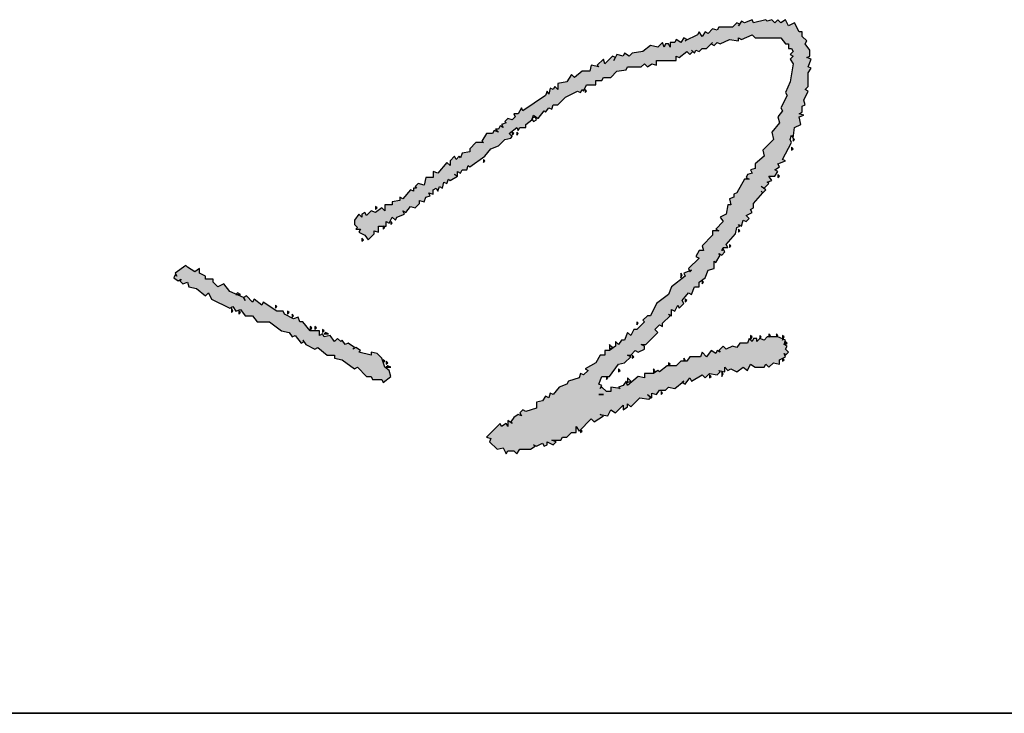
# Model space of a CAD drawing. Extents: x 797781 to 1255204, y 21234 to 1024248.
# Tile 792 of 1056: x 1186839 to 1187024, y 508814 to 508944. Entities that reach past the tile are written whole.
import ezdxf

# ---------------------------------------------------------------- set-up
doc = ezdxf.new("R2010")
doc.units = 0
doc.header["$LTSCALE"] = 1000
doc.header["$MEASUREMENT"] = 0
doc.layers.add('230303生产综合楼-平面图_t8$0$图框', color=4, linetype='Continuous', lineweight=35)
doc.layers.add('PUB_TEXT', color=7, linetype='Continuous')

# ---------------------------------------------------------------- blocks, each defined once
blk = doc.blocks.new('A$C59021D72')
at = {"linetype": 'Continuous'}
for points in [[(1010.29, 231.76), (1012.57, 234.61), (1015.42, 235.75), (1017.71, 238.03), (1019.99, 238.6), (1020.56, 239.17), (1019.42, 240.31), (1022.27, 242.59), (1022.84, 241.45), (1023.41, 242.59), (1025.69, 242.59), (1025.69, 243.74), (1027.97, 245.45), (1028.08, 245.79), (1027.97, 246.02), (1028.2, 246.13), (1028.54, 247.16), (1030.25, 246.02), (1032.53, 248.87), (1033.1, 248.3), (1034.24, 250.01), (1035.38, 249.44), (1035.95, 251.15), (1037.66, 251.15), (1040.51, 254), (1045.08, 256.28), (1046.22, 255.71), (1046.79, 256.85), (1047.36, 256.28), (1048.5, 258.56), (1051.92, 258.56), (1051.92, 260.27), (1054.2, 260.27), (1054.77, 261.41), (1057.62, 261.41), (1059.9, 263.69), (1063.32, 264.26), (1063.89, 265.4), (1069.03, 265.4), (1070.17, 266.54), (1071.31, 265.4), (1073.02, 266.54), (1074.73, 265.97), (1074.73, 267.69), (1082.14, 267.69), (1082.14, 269.4), (1083.28, 268.83), (1086.13, 271.11), (1087.27, 269.97), (1088.42, 271.11), (1088.99, 270.54), (1089.56, 271.68), (1090.7, 271.11), (1091.84, 272.25), (1093.55, 272.25), (1095.26, 273.96), (1096.4, 273.39), (1097.54, 274.53), (1098.68, 273.96), (1102.1, 275.67), (1105.52, 275.1), (1105.52, 276.24), (1106.66, 275.67), (1110.65, 277.38), (1111.79, 276.24), (1121.49, 276.24), (1123.2, 273.96), (1124.34, 273.96), (1124.34, 272.25), (1125.48, 272.25), (1126.05, 271.11), (1124.91, 269.97), (1126.05, 269.4), (1124.91, 268.26), (1126.05, 266.54), (1124.91, 259.7), (1123.2, 255.71), (1123.77, 254.57), (1121.49, 250.01), (1122.06, 248.87), (1120.35, 246.59), (1120.92, 244.31), (1118.07, 240.88), (1118.64, 238.03), (1114.65, 234.04), (1115.22, 231.76), (1111.79, 228.91), (1111.79, 227.2), (1110.08, 226.63), (1110.65, 225.49), (1108.94, 224.92), (1108.37, 223.78), (1109.51, 223.21), (1107.8, 223.21), (1104.95, 218.07), (1103.81, 217.5), (1103.81, 216.36), (1102.1, 215.79), (1102.67, 213.51), (1101.53, 213.51), (1100.96, 210.09), (1098.68, 208.95), (1099.82, 207.24), (1096.97, 204.39), (1098.11, 203.82), (1095.83, 203.82), (1095.83, 202.11), (1091.84, 198.12), (1092.41, 196.41), (1090.7, 196.41), (1089.56, 194.12), (1090.7, 193.55), (1086.7, 189.56), (1087.13, 188.71), (1087.84, 188.99), (1087.27, 188.42), (1087.13, 188.71), (1084.99, 187.85), (1085.56, 186.71), (1080.43, 182.72), (1079.29, 179.87), (1074.73, 176.45), (1072.45, 171.88), (1071.31, 171.88), (1069.6, 170.17), (1070.17, 169.6), (1067.32, 166.75), (1066.18, 166.75), (1065.04, 164.47), (1063.89, 165.61), (1062.75, 162.76), (1061.61, 162.76), (1060.47, 161.05), (1059.33, 162.19), (1059.33, 160.48), (1057.05, 158.77), (1055.34, 158.77), (1055.34, 157.06), (1053.63, 157.06), (1051.92, 154.21), (1047.93, 151.93), (1049.07, 151.36), (1047.36, 149.65), (1046.22, 150.22), (1045.65, 148.51), (1041.66, 147.36), (1041.09, 146.22), (1038.23, 145.08), (1035.95, 142.23), (1034.81, 142.8), (1034.24, 141.09), (1033.1, 141.66), (1031.96, 139.95), (1029.68, 139.38), (1029.68, 137.1), (1025.69, 135.96), (1024.55, 136.53), (1023.41, 135.39), (1023.98, 134.25), (1022.84, 134.82), (1021.13, 133.68), (1019.99, 131.97), (1020.56, 131.4), (1018.85, 132.54), (1018.85, 130.26), (1018.28, 131.4), (1016.56, 130.26), (1015.99, 131.4), (1010.86, 126.27), (1012.57, 125.7), (1012, 124.55), (1014.85, 121.7), (1017.14, 122.27), (1018.28, 119.99), (1018.85, 121.13), (1021.13, 121.13), (1022.27, 119.99), (1023.41, 121.7), (1027.4, 121.7), (1029.11, 122.84), (1028.54, 123.41), (1029.68, 122.84), (1031.96, 123.98), (1032.53, 122.84), (1033.67, 123.41), (1033.67, 124.55), (1035.95, 123.41), (1037.09, 124.55), (1035.38, 125.13), (1038.8, 125.13), (1039.37, 126.27), (1041.09, 126.27), (1042.8, 127.98), (1044.51, 127.98), (1044.51, 130.26), (1045.65, 128.55), (1050.21, 133.11), (1051.35, 131.97), (1054.77, 134.25), (1053.63, 134.82), (1056.48, 134.25), (1057.62, 136.53), (1059.33, 135.39), (1062.18, 138.24), (1062.18, 136.53), (1063.89, 137.67), (1063.89, 138.81), (1065.04, 137.67), (1068.46, 141.09), (1071.88, 140.52), (1072.45, 141.09), (1071.31, 142.23), (1073.02, 141.09), (1073.02, 142.8), (1074.73, 142.23), (1075.87, 143.94), (1078.15, 143.94), (1079.29, 145.08), (1081.57, 144.51), (1084.99, 147.36), (1084.42, 146.79), (1085.56, 146.22), (1087.27, 148.51), (1087.84, 147.36), (1091.84, 149.65), (1092.98, 148.51), (1094.69, 150.22), (1097.54, 149.65), (1098.68, 150.79), (1098.11, 151.36), (1100.39, 150.79), (1100.39, 152.5), (1101.53, 151.36), (1102.67, 151.93), (1104.95, 150.79), (1107.23, 152.5), (1108.94, 151.36), (1110.08, 153.64), (1111.79, 152.5), (1115.22, 152.5), (1115.79, 153.64), (1116.93, 152.5), (1118.64, 154.21), (1120.92, 153.64), (1120.92, 155.35), (1123.2, 156.49), (1122.63, 157.63), (1123.2, 157.06), (1124.34, 158.2), (1123.2, 159.34), (1123.77, 160.48), (1122.63, 161.05), (1123.2, 162.76), (1120.35, 163.9), (1116.36, 163.9), (1115.22, 162.76), (1113.51, 163.33), (1112.37, 162.19), (1112.37, 163.33), (1111.22, 163.33), (1110.65, 162.19), (1109.51, 163.33), (1108.94, 161.62), (1106.09, 161.62), (1104.95, 159.91), (1103.24, 160.48), (1100.96, 159.34), (1099.82, 160.48), (1098.11, 158.77), (1098.68, 158.2), (1097.54, 158.77), (1096.97, 157.63), (1095.26, 158.77), (1093.55, 156.49), (1091.84, 158.2), (1091.27, 156.49), (1087.27, 156.49), (1086.13, 154.78), (1083.85, 154.78), (1082.14, 153.07), (1078.72, 153.07), (1075.87, 150.79), (1075.3, 151.36), (1073.59, 150.22), (1070.17, 150.22), (1070.17, 148.51), (1067.89, 149.08), (1063.89, 145.65), (1063.32, 147.36), (1062.18, 145.65), (1060.47, 145.08), (1061.04, 144.51), (1057.62, 145.08), (1057.62, 143.37), (1055.91, 143.37), (1054.2, 145.08), (1053.63, 144.51), (1054.2, 145.65), (1053.06, 146.22), (1054.2, 149.08), (1057.05, 149.08), (1060.47, 153.64), (1062.75, 154.21), (1065.04, 156.49), (1063.89, 157.06), (1065.04, 157.06), (1066.75, 158.77), (1067.89, 158.2), (1070.17, 159.34), (1070.17, 160.48), (1069.03, 161.05), (1070.74, 161.05), (1075.3, 165.61), (1074.16, 166.75), (1075.87, 168.46), (1077.01, 167.89), (1077.01, 169.03), (1079.86, 171.88), (1079.29, 172.46), (1080.43, 171.88), (1080.43, 174.17), (1081.57, 173.6), (1082.71, 175.88), (1083.28, 174.74), (1084.99, 176.45), (1084.42, 177.59), (1086.7, 180.44), (1087.84, 179.87), (1088.99, 182.72), (1090.7, 182.72), (1090.7, 184.43), (1092.98, 186.14), (1094.12, 188.99), (1096.4, 189.56), (1096.4, 192.41), (1096.97, 191.84), (1098.68, 194.69), (1098.11, 195.26), (1099.25, 194.69), (1100.39, 195.83), (1099.82, 196.98), (1099.25, 196.41), (1099.82, 197.55), (1101.53, 197.55), (1100.96, 198.69), (1104.38, 202.68), (1104.95, 204.96), (1106.09, 205.53), (1105.52, 206.1), (1106.66, 205.53), (1107.23, 207.81), (1108.37, 207.24), (1109.51, 208.38), (1108.37, 209.52), (1110.65, 210.66), (1110.08, 211.8), (1111.22, 212.37), (1111.22, 214.08), (1114.65, 218.07), (1115.79, 219.21), (1114.08, 220.36), (1115.22, 219.79), (1116.93, 221.5), (1116.36, 222.07), (1118.07, 222.64), (1116.93, 224.35), (1119.21, 224.35), (1120.35, 226.06), (1119.21, 226.63), (1120.92, 227.77), (1120.35, 228.91), (1123.2, 230.05), (1122.06, 230.62), (1125.48, 236.89), (1124.91, 238.03), (1125.48, 239.74), (1126.05, 238.6), (1126.62, 242.59), (1128.9, 243.74), (1128.33, 246.59), (1130.04, 247.16), (1128.33, 247.73), (1129.47, 248.3), (1129.47, 250.58), (1130.61, 251.15), (1130.04, 252.86), (1131.75, 256.28), (1130.61, 256.85), (1131.75, 257.99), (1131.75, 263.12), (1132.89, 264.83), (1131.75, 265.4), (1132.89, 268.26), (1131.18, 268.83), (1132.32, 269.4), (1132.32, 271.68), (1130.61, 273.96), (1131.18, 275.1), (1129.47, 276.81), (1129.47, 278.52), (1128.33, 278.52), (1126.62, 281.94), (1124.34, 280.8), (1123.2, 283.08), (1121.49, 281.94), (1120.35, 283.08), (1119.21, 281.94), (1118.07, 283.08), (1116.36, 282.51), (1115.79, 283.08), (1111.22, 281.94), (1110.65, 283.08), (1107.8, 281.94), (1106.66, 282.51), (1105.95, 281.44), (1106.09, 281.37), (1105.52, 280.8), (1105.95, 281.44), (1104.95, 281.94), (1103.24, 280.23), (1098.11, 280.23), (1097.54, 279.09), (1095.83, 279.66), (1094.12, 277.95), (1092.98, 278.52), (1091.84, 276.81), (1090.7, 278.52), (1090.13, 277.38), (1085.56, 275.1), (1086.13, 275.67), (1084.99, 276.24), (1083.85, 274.53), (1082.14, 275.67), (1081.57, 274.53), (1079.86, 274.53), (1079.86, 272.82), (1079.29, 273.96), (1078.15, 273.96), (1077.58, 272.82), (1077.01, 274.53), (1075.3, 272.82), (1072.45, 273.39), (1069.6, 271.11), (1065.61, 270.54), (1064.47, 269.4), (1062.75, 270.54), (1062.18, 269.4), (1059.9, 269.97), (1059.33, 268.83), (1058.19, 269.4), (1055.34, 266.54), (1054.77, 268.26), (1052.49, 265.97), (1053.06, 265.4), (1050.21, 265.97), (1049.64, 263.69), (1046.79, 263.69), (1043.94, 261.41), (1042.8, 262.55), (1041.09, 259.7), (1037.66, 259.13), (1037.66, 256.85), (1036.52, 257.99), (1035.95, 256.85), (1034.81, 257.42), (1034.24, 255.14), (1033.67, 256.28), (1033.1, 254.57), (1024.55, 248.87), (1023.98, 250.01), (1022.84, 247.73), (1021.13, 247.73), (1021.7, 246.59), (1020.56, 245.45), (1018.85, 246.02), (1017.71, 244.88), (1018.28, 244.31), (1016.56, 243.74), (1017.14, 242.59), (1015.99, 243.16), (1015.42, 242.02), (1014.28, 242.02), (1015.42, 240.88), (1013.71, 241.45), (1013.14, 240.31), (1010.86, 240.31), (1009.15, 237.46), (1009.72, 236.89), (1006.87, 236.89), (1004.59, 234.61), (1004.59, 233.47), (1001.74, 232.9), (1001.17, 231.19), (1000.6, 231.76), (999.46, 230.62), (998.89, 231.76), (997.18, 230.05), (997.18, 228.34), (996.04, 229.48), (992.61, 225.49), (990.9, 226.06), (990.9, 223.78), (988.05, 223.78), (987.48, 220.93), (985.2, 221.5), (984.06, 220.36), (984.63, 219.79), (983.49, 219.79), (983.49, 218.64), (982.35, 219.21), (979.5, 215.79), (978.36, 216.36), (978.36, 215.22), (975.51, 214.65), (975.51, 213.51), (972.66, 213.51), (972.66, 211.23), (971.52, 212.37), (969.23, 210.66), (967.52, 211.23), (965.81, 209.52), (965.24, 210.66), (964.1, 210.09), (964.1, 208.95), (962.96, 210.09), (961.25, 207.81), (961.25, 206.1), (962.39, 204.96), (961.82, 204.39), (963.53, 204.39), (962.96, 203.25), (965.24, 202.11), (966.38, 200.4), (968.66, 202.68), (968.66, 203.82), (970.38, 203.25), (970.38, 205.53), (973.23, 205.53), (973.23, 207.24), (974.37, 206.67), (975.51, 208.95), (976.65, 207.81), (977.22, 208.95), (980.07, 210.09), (979.5, 211.23), (980.64, 210.66), (982.35, 212.94), (984.06, 212.37), (985.77, 214.08), (985.77, 215.22), (987.48, 214.65), (988.05, 216.36), (989.76, 216.93), (989.19, 218.07), (990.9, 217.5), (990.9, 219.21), (992.04, 219.79), (992.61, 218.64), (993.19, 220.36), (994.33, 219.79), (994.9, 222.07), (996.04, 221.5), (996.61, 223.21), (997.18, 222.64), (1000.03, 224.35), (1000.03, 226.06), (1001.17, 225.49), (1001.74, 226.63), (1003.45, 226.63), (1004.02, 228.34), (1004.59, 227.77)], [(948.14, 166.18), (944.71, 166.18), (941.86, 169.6), (940.72, 169.6), (940.15, 171.31), (938.44, 170.74), (935.02, 172.46), (934.45, 173.6), (932.17, 173.6), (927.04, 177.02), (926.47, 175.88), (923.62, 178.16), (923.05, 177.02), (920.76, 179.3), (919.62, 178.73), (917.06, 179.87), (916.77, 179.87), (916.86, 179.96), (914.49, 181.01), (912.21, 183.86), (909.93, 182.72), (908.22, 184.43), (908.22, 185.57), (905.37, 185.57), (905.37, 186.71), (903.09, 187.85), (903.09, 189.56), (901.38, 188.42), (898.53, 190.13), (897.95, 190.7), (893.96, 187.85), (894.53, 186.71), (893.96, 187.28), (893.39, 186.14), (895.1, 185), (896.24, 185.57), (895.67, 185), (896.81, 183.86), (898.53, 184.43), (899.1, 182.72), (901.95, 182.15), (905.37, 179.3), (906.51, 180.44), (907.65, 178.16), (914.49, 174.74), (915.63, 175.31), (916.77, 173.6), (918.48, 174.17), (920.19, 171.88), (923.05, 171.88), (924.76, 169.6), (929.32, 169.6), (933.88, 166.18), (936.73, 165.61), (937.87, 163.9), (939.01, 164.47), (941.29, 161.62), (942.29, 162.12), (941.86, 162.76), (942.43, 162.19), (942.29, 162.12), (943, 161.05), (946.43, 159.34), (947.57, 159.91), (950.99, 157.06), (953.84, 157.06), (953.84, 155.92), (956.69, 155.35), (961.25, 151.93), (962.39, 152.5), (965.81, 149.08), (967.52, 149.08), (968.09, 147.93), (971.52, 147.93), (972.09, 146.79), (974.94, 149.08), (974.37, 151.36), (972.66, 152.5), (971.52, 155.92), (969.81, 157.63), (967.52, 158.2), (967.52, 157.06), (962.96, 158.2), (963.53, 158.77), (961.82, 159.91), (960.68, 159.34), (961.25, 159.91), (958.97, 161.62), (957.83, 161.05), (956.69, 162.76), (956.12, 162.19), (954.98, 163.33), (953.84, 162.19), (952.13, 164.47), (949.85, 163.9), (949.28, 165.04), (948.14, 164.47)]]:
    blk.add_hatch(color=256, dxfattribs=at).paths.add_polyline_path(points)
at = {"linetype": 'Continuous', "elevation": 0}
for points in [[(1116.36, 282.51), (1115.79, 283.08), (1111.22, 281.94), (1110.65, 283.08), (1107.8, 281.94), (1106.66, 282.51), (1105.52, 280.8), (1106.09, 281.37), (1104.95, 281.94), (1103.24, 280.23), (1098.11, 280.23), (1097.54, 279.09), (1095.83, 279.66), (1094.12, 277.95), (1092.98, 278.52), (1091.84, 276.81), (1090.7, 278.52), (1090.13, 277.38), (1085.56, 275.1), (1086.13, 275.67), (1084.99, 276.24), (1083.85, 274.53), (1082.14, 275.67), (1081.57, 274.53), (1079.86, 274.53), (1079.86, 272.82), (1079.29, 273.96), (1078.15, 273.96), (1077.58, 272.82), (1077.01, 274.53), (1075.3, 272.82), (1072.45, 273.39), (1069.6, 271.11), (1065.61, 270.54), (1064.47, 269.4), (1062.75, 270.54), (1062.18, 269.4), (1059.9, 269.97), (1058.76, 267.69), (1059.33, 268.83), (1058.19, 269.4), (1055.34, 266.54), (1054.77, 268.26), (1052.49, 265.97), (1053.06, 265.4), (1050.21, 265.97), (1049.64, 263.69), (1046.79, 263.69), (1043.94, 261.41), (1042.8, 262.55), (1041.09, 259.7), (1037.66, 259.13), (1037.66, 256.85), (1036.52, 257.99), (1035.95, 256.85), (1034.81, 257.42), (1034.24, 255.14), (1033.67, 256.28), (1033.1, 254.57), (1024.55, 248.87), (1023.98, 250.01), (1022.84, 247.73), (1021.13, 247.73), (1021.7, 246.59), (1020.56, 245.45), (1018.85, 246.02), (1017.71, 244.88), (1018.28, 244.31), (1016.56, 243.74), (1017.14, 242.59), (1015.99, 243.16), (1015.42, 242.02), (1014.28, 242.02), (1015.42, 240.88), (1013.71, 241.45), (1013.14, 240.31), (1010.86, 240.31), (1009.15, 237.46), (1009.72, 236.89), (1006.87, 236.89), (1004.59, 234.61), (1004.59, 233.47), (1001.74, 232.9), (1001.17, 231.19), (1000.6, 231.76), (999.46, 230.62), (998.89, 231.76), (997.18, 230.05), (997.18, 228.34), (996.04, 229.48), (992.61, 225.49), (990.9, 226.06), (990.9, 223.78), (988.05, 223.78), (987.48, 220.93), (985.2, 221.5), (984.06, 220.36), (984.63, 219.79), (983.49, 219.79), (983.49, 218.64), (982.35, 219.21), (979.5, 215.79), (978.36, 216.36), (978.36, 215.22), (975.51, 214.65), (975.51, 213.51), (972.66, 213.51), (972.66, 211.23), (971.52, 212.37), (969.23, 210.66), (967.52, 211.23), (965.81, 209.52), (965.24, 210.66), (964.1, 210.09), (964.1, 208.95), (962.96, 210.09), (961.25, 207.81), (961.25, 206.1), (962.39, 204.96), (961.82, 204.39), (963.53, 204.39), (962.96, 203.25), (965.24, 202.11), (966.38, 200.4), (968.66, 202.68), (968.66, 203.82), (970.38, 203.25), (970.38, 205.53), (973.23, 205.53), (973.23, 207.24), (974.37, 206.67), (975.51, 208.95), (976.65, 207.81), (977.22, 208.95), (980.07, 210.09), (979.5, 211.23), (980.64, 210.66), (982.35, 212.94), (984.06, 212.37), (985.77, 214.08), (985.77, 215.22), (987.48, 214.65), (988.05, 216.36), (989.76, 216.93), (989.19, 218.07), (990.9, 217.5), (990.9, 219.21), (992.04, 219.79), (992.61, 218.64), (993.19, 220.36), (994.33, 219.79), (994.9, 222.07), (996.04, 221.5), (996.61, 223.21), (997.18, 222.64), (1000.03, 224.35), (998.89, 224.92), (1000.03, 224.35), (1000.03, 226.06), (1001.17, 225.49), (1001.74, 226.63), (1003.45, 226.63), (1004.02, 228.34), (1004.59, 227.77), (1010.29, 231.76), (1012.57, 234.61), (1015.42, 235.75), (1017.71, 238.03), (1019.99, 238.6), (1020.56, 239.17), (1019.42, 240.31), (1022.27, 242.59), (1022.84, 241.45), (1023.41, 242.59), (1025.69, 242.59), (1025.69, 243.74), (1027.97, 245.45), (1028.54, 247.16), (1030.25, 246.02), (1032.53, 248.87), (1033.1, 248.3), (1034.24, 250.01), (1035.38, 249.44), (1035.95, 251.15), (1037.66, 251.15), (1040.51, 254), (1045.08, 256.28), (1046.22, 255.71), (1046.79, 256.85), (1047.36, 256.28), (1048.5, 258.56), (1051.92, 258.56), (1051.92, 260.27), (1054.2, 260.27), (1054.77, 261.41), (1057.62, 261.41), (1059.9, 263.69), (1063.32, 264.26), (1063.89, 265.4), (1069.03, 265.4), (1070.17, 266.54), (1071.31, 265.4), (1073.02, 266.54), (1074.73, 265.97), (1074.73, 267.69), (1082.14, 267.69), (1082.14, 269.4), (1083.28, 268.83), (1086.13, 271.11), (1087.27, 269.97), (1088.42, 271.11), (1087.84, 271.68), (1088.99, 270.54), (1089.56, 271.68), (1090.7, 271.11), (1091.84, 272.25), (1093.55, 272.25), (1095.83, 274.53), (1095.26, 273.96), (1096.4, 273.39), (1097.54, 274.53), (1098.68, 273.96), (1102.1, 275.67), (1105.52, 275.1), (1105.52, 276.24), (1106.66, 275.67), (1110.65, 277.38), (1111.79, 276.24), (1121.49, 276.24), (1123.2, 273.96), (1124.34, 273.96), (1124.34, 272.25), (1125.48, 272.25), (1126.05, 271.11), (1124.91, 269.97), (1126.05, 269.4), (1124.91, 268.26), (1126.05, 266.54), (1124.91, 259.7), (1123.2, 255.71), (1123.77, 254.57), (1121.49, 250.01), (1122.06, 248.87), (1120.35, 246.59), (1120.92, 244.31), (1118.07, 240.88), (1118.64, 238.03), (1114.65, 234.04), (1115.22, 231.76), (1111.79, 228.91), (1111.79, 227.2), (1110.08, 226.63), (1110.65, 225.49), (1108.94, 224.92), (1108.37, 223.78), (1109.51, 223.21), (1107.8, 223.21), (1104.95, 218.07), (1103.81, 217.5), (1103.81, 216.36), (1102.1, 215.79), (1102.67, 213.51), (1101.53, 213.51), (1100.96, 210.09), (1098.68, 208.95), (1099.82, 207.24), (1096.97, 204.39), (1098.11, 203.82), (1095.83, 203.82), (1095.83, 202.11), (1091.84, 198.12), (1092.41, 196.41), (1090.7, 196.41), (1089.56, 194.12), (1090.7, 193.55), (1086.7, 189.56), (1087.27, 188.42), (1087.84, 188.99), (1084.99, 187.85), (1085.56, 186.71), (1080.43, 182.72), (1079.29, 179.87), (1074.73, 176.45), (1072.45, 171.88), (1071.31, 171.88), (1069.6, 170.17), (1070.17, 169.6), (1067.32, 166.75), (1066.18, 166.75), (1065.04, 164.47), (1063.89, 165.61), (1062.75, 162.76), (1061.61, 162.76), (1060.47, 161.05), (1059.33, 162.19), (1059.33, 160.48), (1057.05, 158.77), (1055.34, 158.77), (1055.34, 157.06), (1053.63, 157.06), (1051.92, 154.21), (1047.93, 151.93), (1049.07, 151.36), (1047.36, 149.65), (1046.22, 150.22), (1045.65, 148.51), (1041.66, 147.36), (1041.09, 146.22), (1038.23, 145.08), (1035.95, 142.23), (1034.81, 142.8), (1034.24, 141.09), (1033.1, 141.66), (1031.96, 139.95), (1029.68, 139.38), (1029.68, 137.1), (1025.69, 135.96), (1024.55, 136.53), (1023.41, 135.39), (1023.98, 134.25), (1022.84, 134.82), (1021.13, 133.68), (1019.99, 131.97), (1020.56, 131.4), (1018.85, 132.54), (1018.85, 130.26), (1018.28, 131.4), (1016.56, 130.26), (1015.99, 131.4), (1010.86, 126.27), (1012.57, 125.7), (1012, 124.55), (1014.85, 121.7), (1017.14, 122.27), (1018.28, 119.99), (1018.85, 121.13), (1021.13, 121.13), (1022.27, 119.99), (1023.41, 121.7), (1027.4, 121.7), (1029.11, 122.84), (1028.54, 123.41), (1029.68, 122.84), (1031.96, 123.98), (1032.53, 122.84), (1033.67, 123.41), (1033.67, 124.55), (1035.95, 123.41), (1037.09, 124.55), (1035.38, 125.13), (1038.8, 125.13), (1039.37, 126.27), (1041.09, 126.27), (1042.8, 127.98), (1044.51, 127.98), (1044.51, 130.26), (1045.65, 128.55), (1050.21, 133.11), (1051.35, 131.97), (1054.77, 134.25), (1053.63, 134.82), (1056.48, 134.25), (1057.62, 136.53), (1059.33, 135.39), (1062.18, 138.24), (1062.18, 136.53), (1063.89, 137.67), (1063.89, 138.81), (1065.04, 137.67), (1068.46, 141.09), (1071.88, 140.52), (1072.45, 141.09), (1071.31, 142.23), (1073.02, 141.09), (1073.02, 142.8), (1074.73, 142.23), (1075.87, 143.94), (1078.15, 143.94), (1079.29, 145.08), (1081.57, 144.51), (1084.99, 147.36), (1084.42, 146.79), (1085.56, 146.22), (1087.27, 148.51), (1087.84, 147.36), (1091.84, 149.65), (1092.98, 148.51), (1094.69, 150.22), (1097.54, 149.65), (1098.68, 150.79), (1098.11, 151.36), (1100.39, 150.79), (1100.39, 152.5), (1101.53, 151.36), (1102.67, 151.93), (1104.95, 150.79), (1107.23, 152.5), (1108.94, 151.36), (1110.08, 153.64), (1111.79, 152.5), (1115.22, 152.5), (1115.79, 153.64), (1116.93, 152.5), (1118.64, 154.21), (1120.92, 153.64), (1120.92, 155.35), (1123.2, 156.49), (1122.63, 157.63), (1123.2, 157.06), (1124.34, 158.2), (1123.2, 159.34), (1123.77, 160.48), (1122.63, 161.05), (1123.2, 162.76), (1120.35, 163.9), (1116.36, 163.9), (1115.22, 162.76), (1113.51, 163.33), (1112.37, 162.19), (1112.37, 163.33), (1111.22, 163.33), (1110.65, 162.19), (1109.51, 163.33), (1108.94, 161.62), (1106.09, 161.62), (1104.95, 159.91), (1103.24, 160.48), (1100.96, 159.34), (1099.82, 160.48), (1098.11, 158.77), (1098.68, 158.2), (1097.54, 158.77), (1096.97, 157.63), (1095.26, 158.77), (1093.55, 156.49), (1091.84, 158.2), (1091.27, 156.49), (1087.27, 156.49), (1086.13, 154.78), (1083.85, 154.78), (1082.14, 153.07), (1078.72, 153.07), (1075.87, 150.79), (1075.3, 151.36), (1073.59, 150.22), (1070.17, 150.22), (1070.17, 148.51), (1067.89, 149.08), (1063.89, 145.65), (1063.32, 147.36), (1062.18, 145.65), (1060.47, 145.08), (1061.04, 144.51), (1057.62, 145.08), (1057.62, 143.37), (1055.91, 143.37), (1054.2, 145.08), (1053.63, 144.51), (1054.2, 145.65), (1053.06, 146.22), (1054.2, 149.08), (1057.05, 149.08), (1060.47, 153.64), (1062.75, 154.21), (1065.04, 156.49), (1063.89, 157.06), (1065.04, 157.06), (1066.75, 158.77), (1067.89, 158.2), (1070.17, 159.34), (1070.17, 160.48), (1069.03, 161.05), (1070.74, 161.05), (1075.3, 165.61), (1074.16, 166.75), (1075.87, 168.46), (1077.01, 167.89), (1077.01, 169.03), (1079.86, 171.88), (1079.29, 172.46), (1080.43, 171.88), (1080.43, 174.17), (1081.57, 173.6), (1082.71, 175.88), (1083.28, 174.74), (1084.99, 176.45), (1084.42, 177.59), (1086.7, 180.44), (1087.84, 179.87), (1088.99, 182.72), (1090.7, 182.72), (1090.7, 184.43), (1092.98, 186.14), (1094.12, 188.99), (1096.4, 189.56), (1096.4, 192.41), (1096.97, 191.84), (1098.68, 194.69), (1098.11, 195.26), (1099.25, 194.69), (1100.39, 195.83), (1099.82, 196.98), (1099.25, 196.41), (1099.82, 197.55), (1101.53, 197.55), (1100.96, 198.69), (1104.38, 202.68), (1104.95, 204.96), (1106.09, 205.53), (1105.52, 206.1), (1106.66, 205.53), (1107.23, 207.81), (1108.37, 207.24), (1109.51, 208.38), (1108.37, 209.52), (1110.65, 210.66), (1110.08, 211.8), (1111.22, 212.37), (1111.22, 214.08), (1114.65, 218.07), (1114.08, 218.64), (1114.65, 218.07), (1115.79, 219.21), (1114.08, 220.36), (1115.22, 219.79), (1116.93, 221.5), (1116.36, 222.07), (1118.07, 222.64), (1116.93, 224.35), (1119.21, 224.35), (1120.35, 226.06), (1119.21, 226.63), (1120.92, 227.77), (1120.35, 228.91), (1123.2, 230.05), (1122.06, 230.62), (1125.48, 236.89), (1124.91, 238.03), (1125.48, 239.74), (1126.05, 238.6), (1126.62, 242.59), (1128.9, 243.74), (1128.33, 246.59), (1130.04, 247.16), (1128.33, 247.73), (1129.47, 248.3), (1129.47, 250.58), (1130.61, 251.15), (1130.04, 252.86), (1131.75, 256.28), (1130.61, 256.85), (1131.75, 257.99), (1131.75, 263.12), (1132.89, 264.83), (1131.75, 265.4), (1132.89, 268.26), (1131.18, 268.83), (1132.32, 269.4), (1132.32, 271.68), (1130.61, 273.96), (1131.18, 275.1), (1129.47, 276.81), (1129.47, 278.52), (1128.33, 278.52), (1126.62, 281.94), (1124.34, 280.8), (1123.2, 283.08), (1121.49, 281.94), (1120.35, 283.08), (1119.21, 281.94), (1118.07, 283.08), (1116.36, 282.51)], [(1048.5, 256.28), (1047.93, 256.85), (1047.93, 255.71), (1048.5, 256.28)], [(1029.68, 245.45), (1029.11, 246.59), (1027.97, 246.02), (1028.54, 244.88), (1029.68, 245.45)], [(1021.13, 240.31), (1020.56, 240.88), (1020.56, 239.74), (1021.13, 240.31)], [(1022.84, 240.31), (1022.27, 240.88), (1022.27, 239.74), (1022.84, 240.31)], [(1126.62, 238.03), (1126.05, 238.6), (1126.05, 237.46), (1126.62, 238.03)], [(1126.05, 234.61), (1125.48, 235.18), (1125.48, 234.04), (1126.05, 234.61)], [(1010.29, 230.05), (1009.72, 230.62), (1009.72, 229.48), (1010.29, 230.05)], [(1120.92, 224.35), (1120.35, 224.92), (1120.35, 223.78), (1120.92, 224.35)], [(969.81, 212.37), (969.23, 212.94), (969.23, 211.8), (969.81, 212.37)], [(975.51, 206.67), (974.94, 207.24), (974.94, 206.1), (975.51, 206.67)], [(972.66, 204.96), (972.09, 205.53), (972.09, 204.39), (972.66, 204.96)], [(1106.09, 203.82), (1105.52, 204.39), (1105.52, 203.25), (1106.09, 203.82)], [(964.67, 200.4), (964.1, 200.97), (964.1, 199.83), (964.67, 200.4)], [(1102.67, 198.12), (1102.1, 198.69), (1102.1, 197.55), (1102.67, 198.12)], [(898.53, 190.13), (897.95, 190.7), (893.96, 187.85), (894.53, 186.71), (893.96, 187.28), (893.39, 186.14), (895.1, 185), (896.24, 185.57), (895.67, 185), (896.81, 183.86), (898.53, 184.43), (899.1, 182.72), (901.95, 182.15), (905.37, 179.3), (906.51, 180.44), (907.65, 178.16), (914.49, 174.74), (915.63, 175.31), (916.77, 173.6), (918.48, 174.17), (920.19, 171.88), (923.05, 171.88), (924.76, 169.6), (929.32, 169.6), (933.88, 166.18), (936.73, 165.61), (937.87, 163.9), (939.01, 164.47), (941.29, 161.62), (942.43, 162.19), (941.86, 162.76), (943, 161.05), (946.43, 159.34), (947.57, 159.91), (950.99, 157.06), (953.84, 157.06), (953.84, 155.92), (956.69, 155.35), (961.25, 151.93), (962.39, 152.5), (965.81, 149.08), (967.52, 149.08), (968.09, 147.93), (971.52, 147.93), (972.09, 146.79), (974.94, 149.08), (974.37, 151.36), (972.66, 152.5), (971.52, 155.92), (969.81, 157.63), (967.52, 158.2), (967.52, 157.06), (962.96, 158.2), (963.53, 158.77), (961.82, 159.91), (960.68, 159.34), (961.25, 159.91), (958.97, 161.62), (957.83, 161.05), (956.69, 162.76), (956.12, 162.19), (954.98, 163.33), (953.84, 162.19), (952.13, 164.47), (949.85, 163.9), (949.28, 165.04), (948.14, 164.47), (948.14, 166.18), (944.71, 166.18), (941.86, 169.6), (940.72, 169.6), (940.15, 171.31), (938.44, 170.74), (935.02, 172.46), (934.45, 173.6), (932.17, 173.6), (927.04, 177.02), (926.47, 175.88), (923.62, 178.16), (923.05, 177.02), (920.76, 179.3), (919.62, 178.73), (920.19, 177.59), (919.62, 178.73), (914.49, 181.01), (912.21, 183.86), (909.93, 182.72), (908.22, 184.43), (908.22, 185.57), (905.37, 185.57), (905.37, 186.71), (903.09, 187.85), (903.09, 189.56), (901.38, 188.42), (898.53, 190.13)], [(1084.42, 187.28), (1083.85, 187.85), (1083.85, 186.14), (1084.42, 187.28)], [(1092.41, 184.43), (1091.84, 185), (1091.84, 183.86), (1092.41, 184.43)], [(918.48, 179.87), (917.34, 180.44), (916.77, 179.87), (918.48, 179.87)], [(1086.13, 177.59), (1085.56, 178.16), (1085.56, 177.02), (1086.13, 177.59)], [(915.63, 173.6), (915.06, 174.74), (915.06, 173.03), (915.63, 173.6)], [(932.17, 175.31), (931.6, 175.88), (931.6, 174.74), (932.17, 175.31)], [(918.48, 173.03), (917.91, 173.6), (917.91, 172.46), (918.48, 173.03)], [(936.73, 173.03), (936.16, 173.6), (936.16, 172.46), (936.73, 173.03)], [(938.44, 171.88), (937.87, 172.46), (937.87, 171.31), (938.44, 171.88)], [(945.28, 167.32), (944.71, 167.89), (944.71, 166.18), (945.28, 167.32)], [(947, 167.32), (946.43, 167.89), (946.43, 166.75), (947, 167.32)], [(949.85, 166.18), (949.28, 166.75), (949.28, 165.61), (949.85, 166.18)], [(1067.89, 169.03), (1067.32, 169.6), (1067.32, 168.46), (1067.89, 169.03)], [(951.56, 165.04), (950.42, 165.61), (949.85, 165.04), (951.56, 165.04)], [(1110.65, 163.9), (1110.08, 164.47), (1110.08, 162.76), (1110.65, 163.9)], [(1114.08, 163.9), (1113.51, 164.47), (1113.51, 163.33), (1114.08, 163.9)], [(1117.5, 164.47), (1116.93, 165.04), (1116.93, 163.9), (1117.5, 164.47)], [(1120.35, 164.47), (1119.78, 165.04), (1119.78, 163.9), (1120.35, 164.47)], [(1122.63, 163.9), (1122.06, 164.47), (1122.06, 162.76), (1122.63, 163.9)], [(1057.62, 160.48), (1057.05, 161.05), (1057.05, 159.34), (1058.19, 159.91), (1057.62, 160.48)], [(1123.77, 161.62), (1123.2, 162.19), (1123.2, 161.05), (1123.77, 161.62)], [(972.66, 154.78), (972.09, 155.35), (972.09, 154.21), (972.66, 154.78)], [(1066.18, 156.49), (1065.61, 157.06), (1065.61, 155.92), (1066.18, 156.49)], [(1085.56, 155.35), (1084.99, 155.92), (1084.99, 154.78), (1085.56, 155.35)], [(1122.63, 155.35), (1122.06, 155.92), (1122.06, 154.78), (1122.63, 155.35)], [(973.8, 154.21), (973.23, 154.78), (973.23, 153.64), (973.8, 154.21)], [(974.94, 152.5), (973.8, 153.07), (973.23, 152.5), (974.94, 152.5)], [(1061.04, 151.36), (1060.47, 151.93), (1060.47, 150.79), (1061.04, 151.36)], [(1074.16, 151.36), (1073.59, 151.93), (1073.59, 150.22), (1074.16, 151.36)], [(1079.86, 153.64), (1079.29, 154.21), (1079.29, 153.07), (1079.86, 153.64)], [(1056.48, 148.51), (1055.91, 149.08), (1055.91, 147.93), (1056.48, 148.51)], [(1064.47, 147.93), (1063.89, 148.51), (1063.89, 146.79), (1065.04, 147.36), (1064.47, 147.93)], [(1095.26, 149.08), (1094.69, 149.65), (1094.69, 148.51), (1095.26, 149.08)], [(1099.82, 150.22), (1099.25, 150.79), (1099.25, 149.08), (1099.82, 150.22)], [(1053.06, 142.23), (1054.77, 142.23), (1053.06, 142.23)], [(1077.01, 142.8), (1076.44, 143.37), (1076.44, 142.23), (1077.01, 142.8)], [(1046.79, 128.55), (1046.22, 129.12), (1046.22, 127.98), (1046.79, 128.55)]]:
    blk.add_lwpolyline(points, dxfattribs=at)
blk = doc.blocks.new('230303生产综合楼-平面图_t8$0$图签')
at = {"layer": '230303生产综合楼-平面图_t8$0$图框', "color": 4}
blk.add_line((-4000, 9500), (0, 9500), dxfattribs=at)
at = {"layer": 'PUB_TEXT'}
blk.add_blockref('A$C59021D72', (-2594.44, 9477.47), dxfattribs=at)

msp = doc.modelspace()

# ---------------------------------------------------------------- block references
at = {"xscale": 0.5, "yscale": 0.5, "zscale": 0.5}
msp.add_blockref('230303生产综合楼-平面图_t8$0$图签', (1187718.51, 504064.1), dxfattribs=at)

doc.saveas('drawing.dxf')
